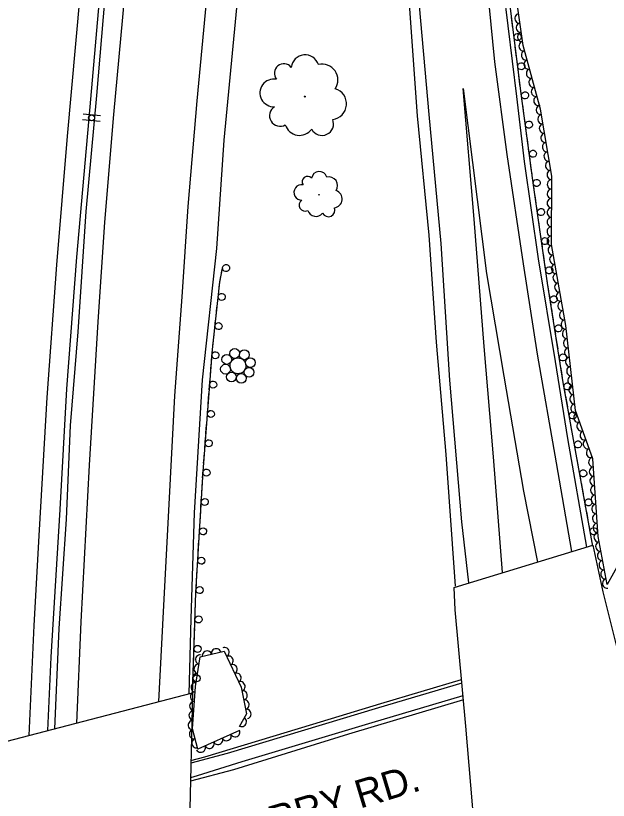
# Model space of a CAD drawing. Extents: x 1722896 to 1754269, y 648279 to 666297.
# Drawn here: x 1740097.9 to 1740349.4, y 650991.4 to 651324.6 of the extents above; entities that cross this region are included whole.
import ezdxf

# ---------------------------------------------------------------- set-up
doc = ezdxf.new("R2010")
doc.units = 0
for name, color, linetype in [('DESIGN - CENTERLINE - Proposed', 7, 'Continuous'), ('DESIGN - PUBLIC HEARING - Shapes', 7, 'Continuous'), ('DESIGN - SCRATCH - User 1', 7, 'Continuous'), ('DESIGN - SHEET - Linework', 7, 'Continuous'), ('SURVEY - CENTERLINE - Preliminary Text', 7, 'Continuous'), ('SURVEY - DTM - Breaklines', 7, 'Continuous'), ('SURVEY - VEGETATION - Features with Text', 7, 'Continuous')]:
    doc.layers.add(name, color=color, linetype=linetype)

msp = doc.modelspace()

# ---------------------------------------------------------------- linework, layer by layer
at = {"layer": 'DESIGN - CENTERLINE - Proposed'}
for points in [[(1740283.96, 651081.72), (1740342.8, 651099.73), (1740347.1, 651079.89), (1740359.29, 651031.28), (1740373.18, 650981.55), (1740382.03, 650954.63), (1740296.86, 650930.12), (1740294.78, 650954.4), (1740288.89, 651022.95), (1740284.47, 651072.33), (1740283.96, 651081.72)], [(1740050.71, 651005.22), (1740173.02, 651037.05), (1740172.24, 651005.86), (1740171.11, 650957.82), (1740169.79, 650914.91), (1740046.85, 650862.97), (1740047.5, 650888.74), (1740048.63, 650928.97), (1740050.48, 650980.24), (1740050.71, 651005.22)]]:
    msp.add_lwpolyline(points, dxfattribs=at)
at = {"layer": 'DESIGN - PUBLIC HEARING - Shapes'}
for p, q in [((1740133.99, 651282.07), (1740126.52, 651282.82)), ((1740133.75, 651279.68), (1740126.28, 651280.43))]:
    msp.add_line(p, q, dxfattribs=at)
msp.add_circle((1740130.14, 651281.25), 1.27, dxfattribs=at)
at = {"layer": 'DESIGN - SCRATCH - User 1'}
for points in [[(1740182, 651709.94), (1740172.54, 651648.9), (1740165.82, 651600.68), (1740160.14, 651559.38), (1740154.04, 651515.22), (1740147.3, 651459.35), (1740139.83, 651395.17), (1740133.24, 651329.7), (1740129.39, 651285.99), (1740123.8, 651222.04), (1740119.48, 651166.18), (1740116.67, 651114.87), (1740112.82, 651052.24), (1740111.37, 651021.01)], [(1740114.48, 651021.82), (1740116.4, 651064.41), (1740119.46, 651110.83), (1740121.15, 651150.65), (1740124.41, 651190.43), (1740127.83, 651241.54), (1740132.3, 651290.79), (1740136.54, 651340.94), (1740141.11, 651381.06), (1740146.3, 651429.58), (1740152.95, 651484.7), (1740159.3, 651531.58), (1740165.25, 651577.36), (1740172.69, 651628.65), (1740178.91, 651672.16)], [(1740342.91, 651099.27), (1740336.9, 651132.13), (1740330.32, 651168.82), (1740323.66, 651211.07), (1740317.68, 651252.69), (1740312.32, 651292.53), (1740307.15, 651333.6), (1740304.14, 651370.4), (1740300.33, 651410.95), (1740297.36, 651449.52), (1740294.92, 651499.02), (1740292.74, 651539.09), (1740291.7, 651585.17), (1740291.16, 651668.51)], [(1740308.66, 651321.61), (1740308.37, 651323.94)], [(1740308.95, 651319.27), (1740308.66, 651321.61)], [(1740309.73, 651313.12), (1740309.15, 651317.69)], [(1740310.22, 651309.2), (1740309.93, 651311.54)], [(1740310.52, 651306.87), (1740310.22, 651309.2)], [(1740311.29, 651300.72), (1740310.72, 651305.29)], [(1740311.79, 651296.8), (1740311.49, 651299.13)], [(1740312.08, 651294.47), (1740311.79, 651296.8)], [(1740312.89, 651288.32), (1740312.32, 651292.53), (1740312.28, 651292.88)], [(1740313.42, 651284.41), (1740313.1, 651286.74)], [(1740313.73, 651282.08), (1740313.42, 651284.41)], [(1740314.55, 651275.94), (1740313.94, 651280.49)], [(1740315.08, 651272.02), (1740314.77, 651274.35)], [(1740315.39, 651269.69), (1740315.08, 651272.02)], [(1740316.22, 651263.55), (1740315.61, 651268.1)], [(1740316.75, 651259.63), (1740316.43, 651261.96)], [(1740317.06, 651257.3), (1740316.75, 651259.63)], [(1740317.9, 651251.16), (1740317.68, 651252.69), (1740317.27, 651255.72)], [(1740318.46, 651247.25), (1740318.13, 651249.58)], [(1740318.79, 651244.92), (1740318.46, 651247.25)], [(1740319.68, 651238.79), (1740319.02, 651243.34)], [(1740320.24, 651234.88), (1740319.9, 651237.2)], [(1740320.57, 651232.55), (1740320.24, 651234.88)], [(1740321.45, 651226.41), (1740320.8, 651230.97)], [(1740322.01, 651222.5), (1740321.68, 651224.83)], [(1740322.35, 651220.18), (1740322.01, 651222.5)], [(1740173.02, 651037.05), (1740174.39, 651079.73), (1740177.43, 651131.1), (1740181.39, 651182.83), (1740184.58, 651211.47), (1740185.85, 651218.18)], [(1740185.34, 651215.49), (1740185.85, 651218.18)], [(1740323.23, 651214.04), (1740322.57, 651218.59)], [(1740184.61, 651211.61), (1740185.04, 651213.92)], [(1740323.8, 651210.13), (1740323.66, 651211.07), (1740323.46, 651212.46)], [(1740184.34, 651209.28), (1740184.58, 651211.47), (1740184.61, 651211.61)], [(1740324.17, 651207.81), (1740323.8, 651210.13)], [(1740183.65, 651203.11), (1740184.16, 651207.69)], [(1740325.14, 651201.69), (1740324.42, 651206.23)], [(1740182.95, 651196.85), (1740183.21, 651199.19)], [(1740183.21, 651199.19), (1740183.47, 651201.52)], [(1740325.75, 651197.79), (1740325.39, 651200.11)], [(1740326.12, 651195.46), (1740325.75, 651197.79)], [(1740182.26, 651190.69), (1740182.77, 651195.26)], [(1740327.08, 651189.34), (1740326.37, 651193.88)], [(1740181.82, 651186.77), (1740182.09, 651189.1)], [(1740181.56, 651184.43), (1740181.82, 651186.77)], [(1740327.7, 651185.44), (1740327.33, 651187.76)], [(1740181.04, 651178.25), (1740181.39, 651182.83), (1740181.39, 651182.84)], [(1740328.07, 651183.12), (1740327.7, 651185.44)], [(1740329.03, 651176.99), (1740328.32, 651181.54)], [(1740180.74, 651174.32), (1740180.91, 651176.66)], [(1740180.56, 651171.97), (1740180.74, 651174.32)], [(1740329.65, 651173.09), (1740329.28, 651175.41)], [(1740330.02, 651170.77), (1740329.65, 651173.09)], [(1740180.08, 651165.79), (1740180.43, 651170.38)], [(1740331.07, 651164.66), (1740330.32, 651168.82), (1740330.26, 651169.19)], [(1740179.78, 651161.85), (1740179.96, 651164.19)], [(1740331.77, 651160.77), (1740331.35, 651163.08)], [(1740179.6, 651159.51), (1740179.78, 651161.85)], [(1740332.18, 651158.46), (1740331.77, 651160.77)], [(1740179.13, 651153.33), (1740179.48, 651157.91)], [(1740333.27, 651152.36), (1740332.46, 651156.88)], [(1740178.65, 651147.04), (1740178.83, 651149.39)], [(1740178.83, 651149.39), (1740179.01, 651151.73)], [(1740333.97, 651148.47), (1740333.56, 651150.78)], [(1740334.39, 651146.16), (1740333.97, 651148.47)], [(1740178.18, 651140.86), (1740178.53, 651145.45)], [(1740335.48, 651140.05), (1740334.67, 651144.58)], [(1740177.88, 651136.92), (1740178.06, 651139.27)], [(1740177.7, 651134.58), (1740177.88, 651136.92)], [(1740336.18, 651136.16), (1740335.76, 651138.48)], [(1740336.59, 651133.85), (1740336.18, 651136.16)], [(1740177.27, 651128.4), (1740177.43, 651131.1), (1740177.58, 651132.99)], [(1740337.7, 651127.75), (1740336.9, 651132.13), (1740336.87, 651132.28)], [(1740177.04, 651124.45), (1740177.18, 651126.8)], [(1740338.41, 651123.86), (1740337.99, 651126.18)], [(1740176.9, 651122.11), (1740177.04, 651124.45)], [(1740338.83, 651121.55), (1740338.41, 651123.86)], [(1740176.53, 651115.92), (1740176.81, 651120.51)], [(1740339.95, 651115.45), (1740339.12, 651119.98)], [(1740176.3, 651111.97), (1740176.44, 651114.32)], [(1740340.66, 651111.57), (1740340.24, 651113.88)], [(1740176.16, 651109.63), (1740176.3, 651111.97)], [(1740341.08, 651109.26), (1740340.66, 651111.57)], [(1740175.8, 651103.44), (1740176.07, 651108.03)], [(1740342.2, 651103.16), (1740341.37, 651107.68)], [(1740175.42, 651097.15), (1740175.56, 651099.5)], [(1740175.56, 651099.5), (1740175.7, 651101.84)], [(1740342.91, 651099.27), (1740342.48, 651101.58)], [(1740175.06, 651090.96), (1740175.33, 651095.55)], [(1740174.82, 651087.02), (1740174.96, 651089.36)], [(1740174.69, 651084.67), (1740174.82, 651087.02)], [(1740174.35, 651078.48), (1740174.39, 651079.73), (1740174.59, 651083.08)], [(1740174.23, 651074.53), (1740174.3, 651076.88)], [(1740174.15, 651072.19), (1740174.23, 651074.53)], [(1740173.95, 651065.99), (1740174.1, 651070.59)], [(1740173.82, 651062.04), (1740173.9, 651064.39)], [(1740173.75, 651059.69), (1740173.82, 651062.04)], [(1740173.55, 651053.49), (1740173.7, 651058.09)], [(1740173.34, 651047.2), (1740173.42, 651049.55)], [(1740173.42, 651049.55), (1740173.5, 651051.9)], [(1740173.14, 651041), (1740173.29, 651045.6)], [(1740172.3, 651008.35), (1740178.16, 651009.91), (1740224.04, 651023.75), (1740252.88, 651032.46), (1740287.12, 651042.71)], [(1740287.27, 651041.11), (1740251.95, 651030.69), (1740187.71, 651011.33), (1740172.27, 651007.18)], [(1740173.02, 651037.05), (1740173.09, 651039.4)]]:
    msp.add_lwpolyline(points, dxfattribs=at)
for centre, start, end in [((1740310.93, 651315.57), 300.4426, 300.4328), ((1740312.5, 651303.17), 300.4426, 300.4328), ((1740314.07, 651290.78), 300.9158, 300.9059), ((1740315.74, 651278.39), 300.9158, 300.9059), ((1740317.4, 651266), 300.9158, 300.9059), ((1740319.07, 651253.61), 300.9158, 300.9059), ((1740320.84, 651241.25), 301.4325, 301.4226), ((1740322.61, 651228.88), 301.4325, 301.4226), ((1740187.24, 651217.45), 282.5721, 282.5623), ((1740324.39, 651216.51), 301.4325, 301.4226), ((1740185.39, 651205.21), 286.8929, 286.8831), ((1740326.26, 651204.17), 302.2277, 302.2179), ((1740184.01, 651192.79), 286.8929, 286.8831), ((1740328.21, 651191.82), 302.2277, 302.2179), ((1740182.71, 651180.41), 288.8895, 288.8797), ((1740330.16, 651179.48), 302.2277, 302.2179), ((1740181.75, 651167.95), 288.8895, 288.8797), ((1740332.14, 651167.17), 303.423, 303.4132), ((1740180.8, 651155.48), 288.8895, 288.8797), ((1740334.35, 651154.86), 303.423, 303.4132), ((1740179.85, 651143.02), 288.8895, 288.8797), ((1740336.55, 651142.56), 303.423, 303.4132), ((1740178.9, 651130.58), 289.8763, 289.8665), ((1740338.77, 651130.26), 303.623, 303.6131), ((1740178.17, 651118.1), 289.8763, 289.8665), ((1740341.01, 651117.96), 303.623, 303.6131), ((1740177.43, 651105.62), 289.8763, 289.8665), ((1740343.26, 651105.67), 303.623, 303.6131), ((1740176.69, 651093.15), 289.8763, 289.8665), ((1740175.95, 651080.67), 289.8763, 289.8665), ((1740175.52, 651068.22), 291.4114, 291.4016), ((1740175.12, 651055.72), 291.4114, 291.4016), ((1740174.72, 651043.23), 291.4114, 291.4016)]:
    msp.add_arc(centre, 1.5, start, end, dxfattribs=at)
at = {"layer": 'SURVEY - CENTERLINE - Preliminary Text'}
for points in [[(1740173.88, 651712.29), (1740166.26, 651660.63), (1740158.97, 651612.77), (1740150.68, 651552.14), (1740143.14, 651494.74), (1740129.8, 651380.68), (1740125.18, 651333.26), (1740119.75, 651273.48), (1740115.3, 651218.81), (1740111.18, 651162.52), (1740107.92, 651106.31), (1740105.61, 651065.65), (1740103.47, 651018.95)], [(1740333.97, 651097.1), (1740327.42, 651134.8), (1740319.43, 651180.93), (1740313.38, 651219.28), (1740306.47, 651265.62), (1740301.33, 651305.06), (1740297.24, 651345.55), (1740292.42, 651397.7), (1740288.62, 651443.53), (1740285.23, 651487.84), (1740283.58, 651533.32), (1740282.36, 651576.2), (1740281.69, 651625.32), (1740281.23, 651662.82), (1740281.21, 651705.67)], [(1740254.84, 651691.03), (1740253.71, 651641.57), (1740253.58, 651586.85), (1740254.94, 651526.55), (1740260.14, 651447.49), (1740264.13, 651392.61), (1740268.65, 651335.4), (1740273.19, 651282.68), (1740278.3, 651227.84), (1740281.96, 651169.87), (1740287.18, 651109.61), (1740290.12, 651083.78)], [(1740288.85, 651686.42), (1740289.24, 651641.4), (1740288.67, 651589.81), (1740289.19, 651570.7), (1740290.9, 651526.64), (1740292.59, 651489.62), (1740295.03, 651455.22), (1740297.88, 651416.25), (1740300.58, 651379.65), (1740304.94, 651335.5), (1740310.49, 651290.28), (1740313.78, 651262.72), (1740319.68, 651221.31), (1740326.87, 651177.78), (1740332.06, 651145.02), (1740340.18, 651098.93)], [(1740188.41, 651678.88), (1740180.11, 651622.4), (1740172.86, 651571.41), (1740164.52, 651511.71), (1740158.68, 651465.92), (1740151.01, 651401.61), (1740145.49, 651348.58), (1740139.43, 651282.7), (1740135.56, 651236.92), (1740132.74, 651194.59), (1740129.08, 651133.78), (1740125.57, 651067.25), (1740123.68, 651024.21)], [(1740171.61, 651036.69), (1740172.34, 651068.46), (1740173.88, 651113.45), (1740177.21, 651169.95), (1740183.24, 651225.78), (1740186.36, 651271.74), (1740191.15, 651321.96), (1740194.31, 651354.81), (1740199.16, 651400.47), (1740203.92, 651445.01), (1740209.21, 651488.73), (1740215.36, 651536.61), (1740220.99, 651577.66), (1740227.26, 651625.09), (1740235.45, 651677.68)], [(1740249.12, 651675.99), (1740248.77, 651631.69), (1740249.29, 651567.82), (1740251.15, 651513.02), (1740255.03, 651454.08), (1740258.88, 651399.32), (1740264.27, 651339.54), (1740268.34, 651282.13), (1740273.2, 651231.46), (1740276.41, 651185.95), (1740280.44, 651138.2), (1740284.49, 651082.29)], [(1740158.7, 651033.33), (1740160.61, 651071.44), (1740163.06, 651117.15), (1740165.47, 651163.14), (1740168.64, 651205.3), (1740171.1, 651243.57), (1740174.93, 651288.41), (1740179.25, 651333.63), (1740184.32, 651382.51), (1740189.74, 651430.71), (1740196.45, 651484.83), (1740202.47, 651531.54), (1740209.52, 651579.34), (1740216.04, 651623.72), (1740222.8, 651672.37)], [(1740304.55, 651088.14), (1740300.64, 651137.28), (1740296.75, 651184.2), (1740292.44, 651238.27), (1740287.8, 651293.67), (1740297.76, 651215.17), (1740305.03, 651171.55), (1740313.42, 651122.69), (1740319.31, 651092.61)], [(1740287.75, 651035.73), (1740249.12, 651024.25), (1740193.9, 651007.72), (1740175, 651001.76), (1740172.13, 651000.99)], [(1740287.9, 651034.06), (1740239.21, 651019.55), (1740190.35, 651004.37), (1740172.09, 650999.49)]]:
    msp.add_lwpolyline(points, dxfattribs=at)
at = {"layer": 'SURVEY - DTM - Breaklines'}
for centre, radius in [((1740190.83, 651181.17), 2.08), ((1740194.96, 651180.62), 2.08), ((1740187.52, 651178.64), 2.08), ((1740192.24, 651175.91), 3.36), ((1740197.49, 651177.3), 2.08), ((1740186.97, 651174.51), 2.08), ((1740189.5, 651171.2), 2.08), ((1740193.63, 651170.65), 2.08), ((1740196.94, 651173.17), 2.08)]:
    msp.add_circle(centre, radius, dxfattribs=at)
at = {"layer": 'SURVEY - VEGETATION - Features with Text'}
for points in [[(1740313.3, 651311.92), (1740308.84, 651342.8), (1740312.04, 651377.44), (1740306.13, 651401.11), (1740303.18, 651435.85), (1740303.59, 651475.46), (1740301.15, 651510.72), (1740296.91, 651552.51), (1740296.28, 651593.64), (1740296.28, 651635.73), (1740296.56, 651686.72)], [(1740354.32, 651092.66), (1740348.89, 651083.02), (1740345.15, 651103.45), (1740342.84, 651136.48), (1740335.54, 651156.99), (1740331.39, 651193.01), (1740325.28, 651227.51), (1740325.39, 651256.5), (1740320.66, 651284.91), (1740313.3, 651311.92)], [(1740192.95, 651021.06), (1740175.24, 651013.12), (1740172.91, 651021.77), (1740174.27, 651039.77), (1740176.28, 651052.28), (1740186.44, 651054.76), (1740193.56, 651039.47), (1740195.94, 651028.12), (1740192.74, 651022.54)]]:
    msp.add_lwpolyline(points, dxfattribs=at)
for centre, radius in [((1740220.62, 651290.31), 0.206), ((1740226.62, 651248.59), 0.115)]:
    msp.add_circle(centre, radius, dxfattribs=at)
for centre, radius, start, end in [((1740220.73, 651302.09), 5.9, 17.2824, 174.0713), ((1740211.74, 651300.13), 4.05, 39.3986, 218.1442), ((1740227.96, 651297.33), 6.72, 326.3351, 103.8594), ((1740207.47, 651291.85), 5.89, 79.4192, 272.8389), ((1740231.61, 651287.22), 6.68, 277.231, 73.0695), ((1740210.14, 651282.17), 4.48, 122.0379, 299.3571), ((1740227.9, 651278.72), 4.92, 207.4839, 22.4841), ((1740218.39, 651280.16), 6.35, 197.325, 324.1706), ((1740221.73, 651254.15), 2.27, 38.5896, 217.3352), ((1740226.78, 651255.18), 3.3, 16.4734, 173.2623), ((1740230.79, 651252.46), 3.76, 325.5261, 103.0504), ((1740219.28, 651249.55), 3.29, 78.6102, 272.0299), ((1740232.75, 651246.77), 3.74, 276.422, 72.2605), ((1740220.69, 651244.11), 2.51, 121.2289, 298.5481), ((1740230.61, 651242.04), 2.76, 206.6749, 21.6751), ((1740225.3, 651242.92), 3.55, 196.516, 323.3616)]:
    msp.add_arc(centre, radius, start, end, dxfattribs=at)
for centre, major_axis in [((1740311.63, 651323.51), (-0.29, 1.98)), ((1740312.2, 651319.55), (-0.29, 1.98)), ((1740312.77, 651315.59), (-0.29, 1.98)), ((1740313.37, 651311.64), (-0.53, 1.93)), ((1740314.43, 651307.78), (-0.53, 1.93)), ((1740315.48, 651303.92), (-0.53, 1.93)), ((1740316.53, 651300.06), (-0.53, 1.93)), ((1740317.58, 651296.2), (-0.53, 1.93)), ((1740318.63, 651292.34), (-0.53, 1.93)), ((1740319.68, 651288.48), (-0.53, 1.93)), ((1740320.7, 651284.62), (-0.33, 1.97)), ((1740321.36, 651280.67), (-0.33, 1.97)), ((1740322.02, 651276.72), (-0.33, 1.97)), ((1740322.68, 651272.78), (-0.33, 1.97)), ((1740323.33, 651268.83), (-0.33, 1.97)), ((1740323.99, 651264.89), (-0.33, 1.97)), ((1740324.65, 651260.94), (-0.33, 1.97)), ((1740325.31, 651257), (-0.33, 1.97)), ((1740325.38, 651253), (0.01, 2)), ((1740325.36, 651249), (0.01, 2)), ((1740325.35, 651245), (0.01, 2)), ((1740325.33, 651241), (0.01, 2)), ((1740325.32, 651237), (0.01, 2)), ((1740325.3, 651233), (0.01, 2)), ((1740325.29, 651229), (0.01, 2)), ((1740325.72, 651225.04), (-0.35, 1.97)), ((1740326.41, 651221.1), (-0.35, 1.97)), ((1740327.11, 651217.16), (-0.35, 1.97)), ((1740327.81, 651213.23), (-0.35, 1.97)), ((1740328.51, 651209.29), (-0.35, 1.97)), ((1740329.2, 651205.35), (-0.35, 1.97)), ((1740329.9, 651201.41), (-0.35, 1.97)), ((1740330.6, 651197.47), (-0.35, 1.97)), ((1740331.3, 651193.53), (-0.35, 1.97)), ((1740331.79, 651189.56), (-0.23, 1.99)), ((1740332.24, 651185.59), (-0.23, 1.99)), ((1740332.7, 651181.61), (-0.23, 1.99)), ((1740333.16, 651177.64), (-0.23, 1.99)), ((1740333.62, 651173.67), (-0.23, 1.99)), ((1740334.08, 651169.69), (-0.23, 1.99)), ((1740334.53, 651165.72), (-0.23, 1.99)), ((1740334.99, 651161.75), (-0.23, 1.99)), ((1740335.45, 651157.77), (-0.23, 1.99)), ((1740336.62, 651153.96), (-0.67, 1.88)), ((1740337.96, 651150.2), (-0.67, 1.88)), ((1740339.3, 651146.43), (-0.67, 1.88)), ((1740340.64, 651142.66), (-0.67, 1.88)), ((1740341.98, 651138.89), (-0.67, 1.88)), ((1740342.94, 651135.04), (-0.14, 2)), ((1740343.22, 651131.05), (-0.14, 2)), ((1740343.5, 651127.06), (-0.14, 2)), ((1740343.78, 651123.07), (-0.14, 2)), ((1740344.05, 651119.08), (-0.14, 2)), ((1740344.33, 651115.09), (-0.14, 2)), ((1740344.61, 651111.1), (-0.14, 2)), ((1740344.89, 651107.11), (-0.14, 2)), ((1740345.21, 651103.12), (-0.36, 1.97)), ((1740345.93, 651099.19), (-0.36, 1.97)), ((1740346.65, 651095.25), (-0.36, 1.97)), ((1740347.37, 651091.32), (-0.36, 1.97)), ((1740348.09, 651087.38), (-0.36, 1.97)), ((1740348.81, 651083.45), (-0.36, 1.97)), ((1740182.99, 651053.92), (1.94, 0.47)), ((1740186.63, 651054.35), (0.85, -1.81)), ((1740176.1, 651051.21), (0.32, 1.97)), ((1740179.11, 651052.97), (1.94, 0.47)), ((1740188.32, 651050.72), (0.85, -1.81)), ((1740175.47, 651047.26), (0.32, 1.97)), ((1740190.01, 651047.09), (0.85, -1.81)), ((1740191.7, 651043.47), (0.85, -1.81)), ((1740174.83, 651043.31), (0.32, 1.97)), ((1740174.23, 651039.36), (0.15, 1.99)), ((1740193.39, 651039.84), (0.85, -1.81)), ((1740173.93, 651035.37), (0.15, 1.99)), ((1740194.3, 651035.96), (0.41, -1.96)), ((1740173.63, 651031.38), (0.15, 1.99)), ((1740195.12, 651032.04), (0.41, -1.96)), ((1740173.33, 651027.39), (0.15, 1.99)), ((1740195.94, 651028.13), (0.41, -1.96)), ((1740193.96, 651024.66), (-0.99, -1.74)), ((1740173.03, 651023.4), (0.15, 1.99)), ((1740173.52, 651019.49), (-0.52, 1.93)), ((1740187.47, 651018.61), (-1.83, -0.82)), ((1740191.12, 651020.24), (-1.83, -0.82)), ((1740174.56, 651015.62), (-0.52, 1.93)), ((1740180.17, 651015.33), (-1.83, -0.82)), ((1740183.82, 651016.97), (-1.83, -0.82)), ((1740176.52, 651013.7), (-1.83, -0.82))]:
    msp.add_ellipse(centre, major_axis=major_axis, ratio=0.940188, start_param=0, end_param=3.141593, dxfattribs=at)

# ---------------------------------------------------------------- texts
at = {"layer": 'DESIGN - SHEET - Linework'}
msp.add_text('BERRY RD.', height=12, rotation=16.7215, dxfattribs=at).set_placement((1740186.8, 650970.63))

doc.saveas('drawing.dxf')
